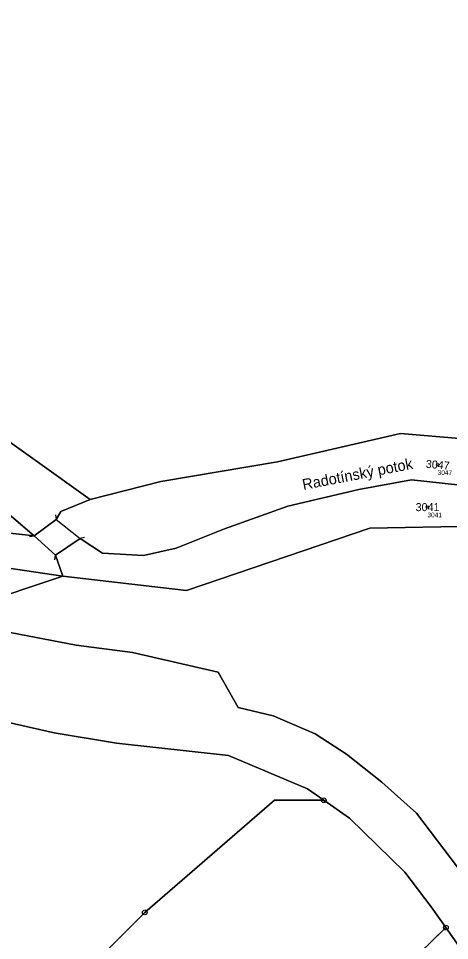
# Model space of a CAD drawing. Extents: x -751550 to -746116, y -1055108 to -1050700.
# Drawn here: x -750611.5 to -750520.1, y -1052067.2 to -1051871.5 of the extents above; entities that cross this region are included whole.
import ezdxf

# ---------------------------------------------------------------- set-up
doc = ezdxf.new("R2010")
doc.units = 0
for name, color, linetype in [('Definiční body', 7, 'Continuous'), ('Hranice parcel', 7, 'Continuous'), ('Parcelní čísla', 7, 'Continuous'), ('Polygon parcely', 7, 'Continuous'), ('Pop  PČ popisy', 7, 'Continuous'), ('Vnitřní kresba', 7, 'Continuous'), ('Značky bodu BP', 7, 'Continuous')]:
    doc.layers.add(name, color=color, linetype=linetype)

msp = doc.modelspace()

# ---------------------------------------------------------------- linework, layer by layer
at = {"layer": 'Definiční body'}
for centre in [(-750522.6, -1051966.22), (-750524.76, -1051975.21)]:
    msp.add_circle(centre, 0.25, dxfattribs=at)
at = {"layer": 'Hranice parcel'}
for p, q in [((-750656.64, -1051930.42), (-750596.3, -1051973.61)), ((-750608.15, -1051981.3), (-750623.13, -1051968.57)), ((-750661.07, -1051975.4), (-750608.15, -1051981.3)), ((-750603.53, -1051977.86), (-750608.15, -1051981.3)), ((-750602.07, -1051989.86), (-750663.4, -1051980.82)), ((-750608.15, -1051981.3), (-750603.66, -1051985.43)), ((-750598.45, -1051981.85), (-750603.66, -1051985.43)), ((-750593.66, -1051985), (-750598.45, -1051981.85)), ((-750603.66, -1051985.43), (-750602.07, -1051989.86)), ((-750546.75, -1052037.44), (-750557.19, -1052037.44)), ((-750546.14, -1052089.15), (-750520.86, -1052064.45))]:
    msp.add_line(p, q, dxfattribs=at)
for points in [[(-750596.3, -1051973.61), (-750581.34, -1051969.79), (-750556.54, -1051965.59), (-750530.47, -1051959.57), (-750503.73, -1051961.87), (-750484.26, -1051972.84), (-750475.69, -1051978.8), (-750466.29, -1051984.08), (-750434.2, -1052008.32), (-750414.74, -1052025.3), (-750401.21, -1052041.71), (-750391.44, -1052054.91), (-750388.68, -1052058.14)], [(-750389.07, -1052074.41), (-750394.89, -1052065.97), (-750398.48, -1052059.93), (-750403.1, -1052053.64), (-750408.1, -1052046.62), (-750413.82, -1052038.52), (-750421.74, -1052030.29), (-750432.97, -1052020.3), (-750441.37, -1052013.42), (-750470.7, -1051991.76), (-750479.83, -1051985.99), (-750488.57, -1051980.33), (-750498.65, -1051975.29), (-750509.27, -1051971.5), (-750528.18, -1051969.45), (-750539.32, -1051971.46), (-750554.37, -1051974.99), (-750567.79, -1051979.79), (-750578.07, -1051983.91), (-750584.99, -1051985.51), (-750593.66, -1051985)], [(-750596.3, -1051973.61), (-750602.5, -1051976.15), (-750603.53, -1051977.86)], [(-750602.07, -1051989.86), (-750575.9, -1051992.91), (-750536.96, -1051979.7), (-750510.71, -1051979.19), (-750473.29, -1051999.31), (-750430.89, -1052032.38), (-750407.38, -1052064.65)], [(-750602.07, -1051989.86), (-750621.2, -1051996.27), (-750662.09, -1051985.38)], [(-750662.09, -1051985.38), (-750654.64, -1051993.88), (-750599.24, -1052004.51), (-750587.34, -1052006.09), (-750569.16, -1052010.23), (-750564.93, -1052017.74), (-750557.51, -1052019.53), (-750548.59, -1052023.35), (-750541.94, -1052027.66), (-750534.47, -1052033.59), (-750527.11, -1052040.17), (-750515.5, -1052055.48)], [(-750619.29, -1052019.68), (-750603.92, -1052023.14), (-750590.72, -1052025.29), (-750566.97, -1052027.96), (-750550.18, -1052035.02), (-750546.75, -1052037.44)], [(-750557.19, -1052037.44), (-750584.71, -1052061.23), (-750606.17, -1052082.68), (-750585.3, -1052104.29), (-750563.22, -1052116.2), (-750546.14, -1052089.15)], [(-750546.75, -1052037.44), (-750541.31, -1052041.27), (-750529.57, -1052052.72), (-750523.95, -1052060.04), (-750520.86, -1052064.45)], [(-750520.86, -1052064.45), (-750485.28, -1052115.28), (-750470.47, -1052138.94), (-750459.06, -1052152.66), (-750447.96, -1052161.24), (-750437.22, -1052168.69), (-750422.2, -1052177.27), (-750409, -1052183.52), (-750396.35, -1052188.33), (-750386.54, -1052191.09), (-750385, -1052192.2), (-750384.94, -1052192.81), (-750385.9, -1052193.7), (-750372.51, -1052208.99)]]:
    msp.add_lwpolyline(points, dxfattribs=at)
at = {"layer": 'Polygon parcely'}
for points in [[(-750519.7, -1051485.81), (-750625.67, -1051566.31), (-750654.93, -1051606.62), (-750657.79, -1051618.22), (-750634.78, -1051688.28), (-750610.18, -1051779.92), (-750611.18, -1051786.4), (-750613.87, -1051803.77), (-750616.24, -1051819.09), (-750649.48, -1051871.55), (-750645.74, -1051873.09), (-750641.71, -1051874.75), (-750622.05, -1051882.47), (-750629.1, -1051899.56), (-750642.15, -1051895.18), (-750643.43, -1051894.67), (-750649.03, -1051916.63), (-750658.19, -1051915.5), (-750662.01, -1051915.5), (-750656.64, -1051930.42), (-750596.3, -1051973.61), (-750581.34, -1051969.79), (-750556.54, -1051965.59), (-750530.47, -1051959.57)], [(-750797.03, -1051891.44), (-750777.95, -1051918.96), (-750770.85, -1051914.17), (-750712.04, -1051927.63), (-750707.47, -1051928.67), (-750661.61, -1051940.23), (-750651.73, -1051945.92), (-750634.58, -1051959.24), (-750623.13, -1051968.57), (-750608.15, -1051981.3), (-750603.53, -1051977.86), (-750602.5, -1051976.15), (-750596.3, -1051973.61), (-750656.64, -1051930.42), (-750663.77, -1051928.69), (-750663.71, -1051933.21), (-750760.24, -1051910.24), (-750757.74, -1051906.59), (-750767.89, -1051904.07), (-750801.03, -1051875.77)], [(-750800.64, -1051893.97), (-750781.07, -1051921.05), (-750763.83, -1051943.41), (-750722.15, -1051964.48), (-750674.03, -1051979.25), (-750673.2, -1051979.37), (-750663.4, -1051980.82), (-750602.07, -1051989.86), (-750603.66, -1051985.43), (-750608.15, -1051981.3), (-750661.07, -1051975.4), (-750661.7, -1051978.61), (-750663.26, -1051978.3), (-750673.02, -1051976.38), (-750674.27, -1051975.84), (-750674.87, -1051971.28), (-750721.18, -1051960.95), (-750762.77, -1051939.55), (-750777.95, -1051918.96), (-750797.03, -1051891.44)], [(-750784.48, -1051923.43), (-750763.46, -1051953), (-750723.12, -1051968.02), (-750715.76, -1051970.8), (-750712.49, -1051972.01), (-750709.2, -1051973.24), (-750675.12, -1051985.71), (-750674.96, -1051981.52), (-750673.34, -1051981.59), (-750663.77, -1051984), (-750662.09, -1051985.38), (-750621.2, -1051996.27), (-750602.07, -1051989.86), (-750663.4, -1051980.82), (-750673.2, -1051979.37), (-750674.03, -1051979.25), (-750722.15, -1051964.48), (-750763.83, -1051943.41), (-750781.07, -1051921.05), (-750800.64, -1051893.97)], [(-750503.73, -1051961.87), (-750530.47, -1051959.57), (-750556.54, -1051965.59), (-750581.34, -1051969.79), (-750596.3, -1051973.61), (-750602.5, -1051976.15), (-750603.53, -1051977.86), (-750608.15, -1051981.3), (-750603.66, -1051985.43), (-750598.45, -1051981.85), (-750593.66, -1051985), (-750584.99, -1051985.51), (-750578.07, -1051983.91), (-750567.79, -1051979.79), (-750554.37, -1051974.99), (-750539.32, -1051971.46), (-750528.18, -1051969.45), (-750509.27, -1051971.5)], [(-750530.47, -1051959.57), (-750503.73, -1051961.87)], [(-750509.27, -1051971.5), (-750528.18, -1051969.45), (-750539.32, -1051971.46), (-750554.37, -1051974.99), (-750567.79, -1051979.79), (-750578.07, -1051983.91), (-750584.99, -1051985.51), (-750593.66, -1051985), (-750598.45, -1051981.85), (-750603.66, -1051985.43), (-750602.07, -1051989.86), (-750575.9, -1051992.91), (-750536.96, -1051979.7), (-750510.71, -1051979.19)], [(-750510.71, -1051979.19), (-750536.96, -1051979.7), (-750575.9, -1051992.91), (-750602.07, -1051989.86), (-750621.2, -1051996.27), (-750662.09, -1051985.38), (-750654.64, -1051993.88), (-750599.24, -1052004.51), (-750587.34, -1052006.09), (-750569.16, -1052010.23), (-750564.93, -1052017.74), (-750557.51, -1052019.53), (-750548.59, -1052023.35), (-750541.94, -1052027.66), (-750534.47, -1052033.59), (-750527.11, -1052040.17), (-750515.5, -1052055.48)], [(-750515.5, -1052055.48), (-750527.11, -1052040.17), (-750534.47, -1052033.59), (-750541.94, -1052027.66), (-750548.59, -1052023.35), (-750557.51, -1052019.53), (-750564.93, -1052017.74), (-750569.16, -1052010.23), (-750587.34, -1052006.09), (-750599.24, -1052004.51), (-750654.64, -1051993.88)], [(-750667.17, -1051998.19), (-750658.54, -1052003.97), (-750648.25, -1052009.55), (-750630.37, -1052017.18), (-750619.29, -1052019.68), (-750603.92, -1052023.14), (-750590.72, -1052025.29), (-750566.97, -1052027.96), (-750550.18, -1052035.02), (-750546.75, -1052037.44), (-750541.31, -1052041.27), (-750529.57, -1052052.72), (-750523.95, -1052060.04), (-750520.86, -1052064.45), (-750485.28, -1052115.28)], [(-750485.28, -1052115.28), (-750520.86, -1052064.45), (-750546.14, -1052089.15), (-750563.22, -1052116.2), (-750585.3, -1052104.29), (-750606.17, -1052082.68), (-750584.71, -1052061.23), (-750557.19, -1052037.44), (-750546.75, -1052037.44), (-750550.18, -1052035.02), (-750566.97, -1052027.96), (-750590.72, -1052025.29), (-750603.92, -1052023.14), (-750619.29, -1052019.68), (-750623.49, -1052108.2), (-750612.53, -1052116.55), (-750567.03, -1052135.84), (-750533.49, -1052159.3), (-750520.28, -1052162.64), (-750510.38, -1052169.67)]]:
    msp.add_lwpolyline(points, dxfattribs=at)
for points in [[(-750608.15, -1051981.3), (-750623.13, -1051968.57), (-750645.73, -1051964.74), (-750654.22, -1051966.09), (-750659.33, -1051969.75), (-750662.97, -1051975.15), (-750661.07, -1051975.4)], [(-750546.14, -1052089.15), (-750520.86, -1052064.45), (-750523.95, -1052060.04), (-750529.57, -1052052.72), (-750541.31, -1052041.27), (-750546.75, -1052037.44), (-750557.19, -1052037.44), (-750584.71, -1052061.23), (-750606.17, -1052082.68), (-750585.3, -1052104.29), (-750563.22, -1052116.2)]]:
    msp.add_lwpolyline(points, close=True, dxfattribs=at)
at = {"layer": 'Vnitřní kresba'}
for p, q in [((-750603.62, -1051976.86), (-750603.53, -1051977.86)), ((-750603.53, -1051977.86), (-750598.45, -1051981.85)), ((-750609.14, -1051981.42), (-750608.15, -1051981.3)), ((-750597.47, -1051981.66), (-750598.45, -1051981.85)), ((-750603.77, -1051986.43), (-750603.66, -1051985.43))]:
    msp.add_line(p, q, dxfattribs=at)
at = {"layer": 'Značky bodu BP'}
for centre, radius in [((-750546.75, -1052037.44), 0.5), ((-750546.75, -1052037.44), 0.0303), ((-750584.71, -1052061.23), 0.5), ((-750584.71, -1052061.23), 0.0303), ((-750520.86, -1052064.45), 0.5), ((-750520.86, -1052064.45), 0.0303)]:
    msp.add_circle(centre, radius, dxfattribs=at)

# ---------------------------------------------------------------- texts
at = {"layer": 'Definiční body'}
for s, p in [('3047', (-750522.6, -1051968.38)), ('3041', (-750524.76, -1051977.37))]:
    msp.add_text(s, height=1, dxfattribs=at).set_placement(p)
at = {"layer": 'Parcelní čísla'}
msp.add_text('3047', height=1.7, rotation=355, dxfattribs=at).set_placement((-750525.17, -1051966.85))
msp.add_text('3041', height=1.7, dxfattribs=at).set_placement((-750527.27, -1051976.06))
at = {"layer": 'Pop  PČ popisy'}
msp.add_text('Radotínský potok', height=2.3, rotation=11, dxfattribs=at).set_placement((-750551.06, -1051971.59))

doc.saveas('drawing.dxf')
